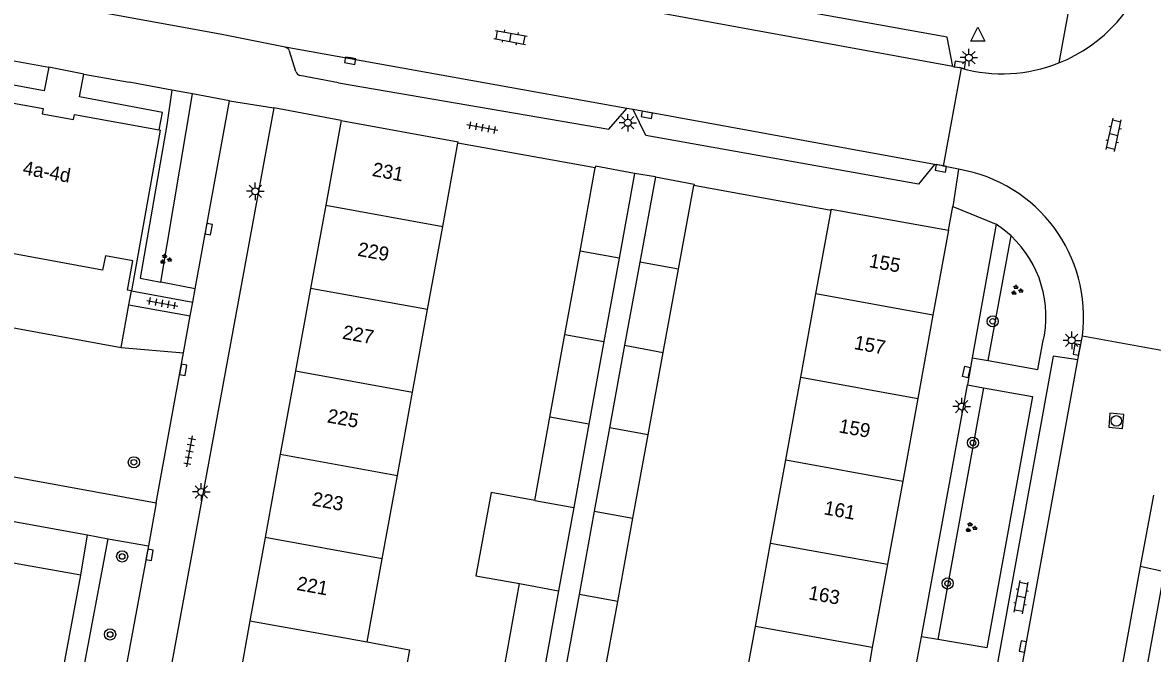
# Model space of a CAD drawing. Extents: x 132999 to 136000, y 398499 to 400501.
# Drawn here: x 133516 to 133596.8, y 400379 to 400424.1 of the extents above; entities that cross this region are included whole.
import ezdxf

# ---------------------------------------------------------------- set-up
doc = ezdxf.new("R2010")
doc.units = 0
for name, color, linetype in [('gg-afsc-erfafscheiding', 7, 'Continuous'), ('gg-afsc-muur', 7, 'Continuous'), ('gg-anno-huisnummerreeks BGT', 7, 'Continuous'), ('gg-bbg-bijgebouw', 7, 'Continuous'), ('gg-bbg-gedigitaliseerde bebouwing', 7, 'Continuous'), ('gg-bbg-gedigitaliseerde bijgebouw', 7, 'Continuous'), ('gg-bbg-hoofdgebouw', 7, 'Continuous'), ('gg-bbg-tussenscheiding', 7, 'Continuous'), ('gg-knt-verharding', 7, 'Continuous'), ('gg-knt-verharding nz', 7, 'Continuous'), ('gt-grn-groengrens', 7, 'Continuous'), ('gt-grn-weggrens', 7, 'Continuous'), ('gt-symb-boom', 7, 'Continuous'), ('gt-symb-groenvak', 7, 'Continuous'), ('gt-symb-klinker verharding', 7, 'Continuous'), ('gt-symb-kolk', 7, 'Continuous'), ('gt-symb-kolk center center', 7, 'Continuous'), ('gt-symb-lichtmast', 7, 'Continuous'), ('gt-symb-rioolschacht', 7, 'Continuous'), ('gt-symb-tegel verharding', 7, 'Continuous'), ('gt-symb-waterafsluiter', 7, 'Continuous')]:
    doc.layers.add(name, color=color, linetype=linetype)

# ---------------------------------------------------------------- blocks, each defined once
blk = doc.blocks.new('gt0-RS')
at = {"layer": 'gt-symb-rioolschacht'}
blk.add_lwpolyline([(-0.5, -0.5), (0.5, -0.5), (0.5, 0.5), (-0.5, 0.5)], close=True, dxfattribs=at)
blk.add_circle((0, 0), 0.375, dxfattribs=at)
blk = doc.blocks.new('gt0-KOLK')
at = {"layer": 'gt-symb-kolk'}
blk.add_lwpolyline([(0, 0), (0.375, 0), (0.375, 0.4), (-0.375, 0.4), (-0.375, 0), (0, 0)], dxfattribs=at)
blk = doc.blocks.new('gt0-LMAST')
at = {"layer": 'gt-symb-lichtmast'}
for p, q in [((-0.182, 0.173), (-0.447, 0.438)), ((-0.005, 0.246), (-0.005, 0.621)), ((0.172, 0.173), (0.437, 0.438)), ((-0.255, -0.004), (-0.63, -0.004)), ((-0.182, -0.181), (-0.447, -0.446)), ((-0.005, -0.254), (-0.005, -0.629)), ((0.437, -0.446), (0.172, -0.181)), ((0.245, -0.004), (0.62, -0.004))]:
    blk.add_line(p, q, dxfattribs=at)
blk.add_circle((-0.005, -0.004), 0.25, dxfattribs=at)
blk = doc.blocks.new('gt0-KL1')
at = {"layer": 'gt-symb-klinker verharding'}
for p, q in [((-1.15, 0.3), (1.15, 0.3)), ((-1, -0.3), (-1, 0.3)), ((-0.5, 0.3), (-0.5, 0.45)), ((0, -0.3), (0, 0.3)), ((0.5, 0.3), (0.5, 0.45)), ((1, -0.3), (1, 0.3)), ((-1.15, -0.3), (1.15, -0.3)), ((-0.5, -0.45), (-0.5, -0.3)), ((0.5, -0.45), (0.5, -0.3))]:
    blk.add_line(p, q, dxfattribs=at)
blk = doc.blocks.new('gt0-WAFSL')
at = {"layer": 'gt-symb-waterafsluiter'}
for p, q in [((-0.5, -0.333), (0, 0.667)), ((0, 0.667), (0.5, -0.333)), ((0.5, -0.333), (-0.5, -0.333))]:
    blk.add_line(p, q, dxfattribs=at)
blk = doc.blocks.new('gt0-TEG1')
at = {"layer": 'gt-symb-tegel verharding'}
for p, q in [((-1.125, 0), (1.125, 0)), ((-0.9, -0.25), (-0.9, 0.25)), ((-0.45, -0.25), (-0.45, 0.25)), ((0, -0.25), (0, 0.25)), ((0.45, -0.25), (0.45, 0.25)), ((0.9, -0.25), (0.9, 0.25))]:
    blk.add_line(p, q, dxfattribs=at)
blk = doc.blocks.new('gt0-KOLKCC')
at = {"layer": 'gt-symb-kolk center center'}
blk.add_lwpolyline([(-0.375, 0.2), (0.375, 0.2), (0.375, -0.2), (-0.375, -0.2)], close=True, dxfattribs=at)
blk = doc.blocks.new('gt0-BOOM')
at = {"layer": 'gt-symb-boom'}
for radius in [0.4, 0.2]:
    blk.add_circle((0, 0), radius, dxfattribs=at)
blk = doc.blocks.new('gt0-GRVAK')
at = {"layer": 'gt-symb-groenvak'}
for p, q in [((-0.11, 0.189), (-0.228, 0.24)), ((-0.182, 0.153), (0.088, 0.153)), ((-0.091, 0.211), (-0.156, 0.322)), ((-0.047, 0.214), (-0.047, 0.393)), ((-0.004, 0.211), (0.061, 0.322)), ((0.015, 0.189), (0.133, 0.24)), ((0.262, -0.052), (0.197, 0.059)), ((0.305, -0.049), (0.305, 0.13)), ((0.349, -0.052), (0.414, 0.059)), ((-0.245, -0.228), (-0.363, -0.177)), ((-0.318, -0.264), (-0.047, -0.264)), ((-0.226, -0.206), (-0.291, -0.095)), ((-0.183, -0.203), (-0.183, -0.024)), ((-0.139, -0.206), (-0.074, -0.095)), ((-0.12, -0.228), (-0.002, -0.177)), ((0.243, -0.074), (0.125, -0.023)), ((0.17, -0.11), (0.441, -0.11)), ((0.368, -0.074), (0.486, -0.023))]:
    blk.add_line(p, q, dxfattribs=at)

msp = doc.modelspace()

# ---------------------------------------------------------------- linework, layer by layer
at = {"layer": 'gg-afsc-erfafscheiding'}
for p, q in [((133494.37, 400406.076), (133523.04, 400400.846)), ((133523.592, 400403.896), (133523.77, 400404.88)), ((133523.04, 400400.846), (133523.592, 400403.896))]:
    msp.add_line(p, q, dxfattribs=at)
at = {"layer": 'gg-afsc-muur'}
for p, q in [((133556.932, 400413.691), (133547.112, 400415.441)), ((133573.782, 400410.631), (133563.972, 400412.411))]:
    msp.add_line(p, q, dxfattribs=at)
at = {"layer": 'gg-bbg-bijgebouw'}
for p, q in [((133559.74, 400413.28), (133558.635, 400407.213)), ((133561.23, 400413.03), (133560.116, 400406.945)), ((133561.23, 400413.03), (133563.99, 400412.51)), ((133562.881, 400406.443), (133563.972, 400412.411)), ((133563.99, 400412.51), (133563.972, 400412.411)), ((133558.635, 400407.213), (133557.551, 400401.261)), ((133560.116, 400406.945), (133559.027, 400400.994)), ((133561.793, 400400.492), (133562.881, 400406.443)), ((133557.551, 400401.261), (133556.476, 400395.358)), ((133559.027, 400400.994), (133557.946, 400395.091)), ((133560.714, 400394.59), (133561.793, 400400.492)), ((133556.476, 400395.358), (133555.392, 400389.405)), ((133557.946, 400395.091), (133556.857, 400389.139)), ((133559.625, 400388.638), (133560.714, 400394.59)), ((133555.392, 400389.405), (133554.307, 400383.453)), ((133556.857, 400389.139), (133555.768, 400383.189)), ((133558.537, 400382.686), (133559.625, 400388.638)), ((133554.307, 400383.453), (133553.223, 400377.502)), ((133555.768, 400383.189), (133554.678, 400377.238)), ((133557.449, 400376.735), (133558.537, 400382.686))]:
    msp.add_line(p, q, dxfattribs=at)
msp.add_lwpolyline([(133559.74, 400413.28), (133556.95, 400413.79), (133556.932, 400413.691)], dxfattribs=at)
at = {"layer": 'gg-bbg-gedigitaliseerde bebouwing'}
for p, q in [((133546.029, 400409.498), (133547.112, 400415.441)), ((133572.697, 400404.664), (133573.782, 400410.631)), ((133544.944, 400403.547), (133546.029, 400409.498)), ((133571.615, 400398.711), (133572.697, 400404.664)), ((133543.868, 400397.643), (133544.944, 400403.547)), ((133570.542, 400392.808), (133571.615, 400398.711)), ((133542.783, 400391.691), (133543.868, 400397.643)), ((133569.459, 400386.855), (133570.542, 400392.808)), ((133541.698, 400385.739), (133542.783, 400391.691)), ((133568.377, 400380.903), (133569.459, 400386.855)), ((133540.613, 400379.788), (133541.698, 400385.739)), ((133567.295, 400374.95), (133568.377, 400380.903))]:
    msp.add_line(p, q, dxfattribs=at)
msp.add_lwpolyline([(133540.613, 400379.788), (133543.657, 400379.233), (133542.581, 400373.33)], dxfattribs=at)
at = {"layer": 'gg-bbg-gedigitaliseerde bijgebouw'}
for p, q in [((133555.846, 400407.719), (133556.932, 400413.691)), ((133554.763, 400401.767), (133555.846, 400407.719)), ((133553.689, 400395.864), (133554.763, 400401.767)), ((133552.606, 400389.91), (133553.689, 400395.864)), ((133550.441, 400378.006), (133551.524, 400383.959))]:
    msp.add_line(p, q, dxfattribs=at)
msp.add_lwpolyline([(133552.606, 400389.91), (133549.489, 400390.476), (133548.403, 400384.524), (133551.524, 400383.959)], dxfattribs=at)
at = {"layer": 'gg-bbg-hoofdgebouw'}
for p, q in [((133538.77, 400417.07), (133537.665, 400411.014)), ((133538.77, 400417.07), (133547.13, 400415.54)), ((133547.112, 400415.441), (133547.13, 400415.54)), ((133537.665, 400411.014), (133536.579, 400405.064)), ((133582.18, 400409.23), (133581.071, 400403.146)), ((133536.579, 400405.064), (133535.502, 400399.16)), ((133581.071, 400403.146), (133579.984, 400397.193)), ((133535.502, 400399.16), (133534.415, 400393.208)), ((133579.984, 400397.193), (133578.908, 400391.291)), ((133534.415, 400393.208), (133533.33, 400387.257)), ((133578.908, 400391.291), (133577.823, 400385.339)), ((133533.33, 400387.257), (133532.243, 400381.306)), ((133577.823, 400385.339), (133576.736, 400379.387)), ((133517.99, 400373.04), (133520.15, 400384.56)), ((133532.243, 400381.306), (133531.166, 400375.402)), ((133576.736, 400379.387), (133575.651, 400373.436))]:
    msp.add_line(p, q, dxfattribs=at)
for points in [[(133511.355, 400419.014), (133517.45, 400417.91), (133517.38, 400417.53), (133519.63, 400417.13), (133519.69, 400417.5), (133525.744, 400416.394)], [(133525.744, 400416.394), (133525.82, 400416.38), (133523.77, 400404.88)], [(133573.782, 400410.631), (133573.8, 400410.73), (133582.18, 400409.23)], [(133523.77, 400404.88), (133523.49, 400404.93), (133523.88, 400407.03), (133521.91, 400407.4), (133521.71, 400406.36), (133511.71, 400408.21), (133511.9, 400409.22), (133509.9, 400409.59), (133509.55, 400407.47), (133509.34, 400407.5), (133509.69, 400409.6), (133509.617, 400409.612)], [(133520.15, 400384.56), (133513.96, 400385.67), (133513.89, 400385.28), (133511.62, 400385.68), (133511.69, 400386.06), (133505.411, 400387.193)]]:
    msp.add_lwpolyline(points, dxfattribs=at)
at = {"layer": 'gg-bbg-tussenscheiding'}
for p, q in [((133537.665, 400411.014), (133546.029, 400409.498)), ((133558.635, 400407.213), (133555.846, 400407.719)), ((133562.881, 400406.443), (133560.116, 400406.945)), ((133544.944, 400403.547), (133536.579, 400405.064)), ((133581.071, 400403.146), (133572.697, 400404.664)), ((133554.763, 400401.767), (133557.551, 400401.261)), ((133559.027, 400400.994), (133561.793, 400400.492)), ((133535.502, 400399.16), (133543.868, 400397.643)), ((133571.615, 400398.711), (133579.984, 400397.193)), ((133556.476, 400395.358), (133553.689, 400395.864)), ((133560.714, 400394.59), (133557.946, 400395.091)), ((133534.415, 400393.208), (133542.783, 400391.691)), ((133570.542, 400392.808), (133578.908, 400391.291)), ((133552.606, 400389.91), (133555.392, 400389.405)), ((133556.857, 400389.139), (133559.625, 400388.638)), ((133541.698, 400385.739), (133533.33, 400387.257)), ((133569.459, 400386.855), (133577.823, 400385.339)), ((133551.524, 400383.959), (133554.307, 400383.453)), ((133558.537, 400382.686), (133555.768, 400383.189)), ((133532.243, 400381.306), (133540.613, 400379.788)), ((133576.736, 400379.387), (133568.377, 400380.903))]:
    msp.add_line(p, q, dxfattribs=at)
at = {"layer": 'gg-knt-verharding'}
for p, q in [((133530.112, 400423.235), (133521.588, 400424.789)), ((133506.173, 400423.005), (133517.863, 400420.879)), ((133534.75, 400422.308), (133530.112, 400423.235)), ((133582.495, 400420.93), (133582.081, 400423.01)), ((133535.526, 400420.566), (133535.071, 400422.031)), ((133582.495, 400420.93), (133582.957, 400420.844)), ((133520.371, 400420.378), (133523.605, 400419.807)), ((133538.571, 400419.753), (133535.821, 400420.283)), ((133581.831, 400413.81), (133583.103, 400420.801)), ((133583.103, 400420.801), (133582.957, 400420.844)), ((133526.666, 400419.241), (133523.605, 400419.807)), ((133528.141, 400418.968), (133526.666, 400419.241)), ((133530.78, 400418.48), (133528.141, 400418.968)), ((133533.95, 400417.98), (133524.735, 400367.839)), ((133528.321, 400405.02), (133530.78, 400418.48)), ((133538.77, 400417.07), (133533.95, 400417.98)), ((133559.636, 400417.85), (133559.181, 400417.933)), ((133581.68, 400413.843), (133581.187, 400413.92)), ((133581.831, 400413.81), (133581.68, 400413.843)), ((133582.907, 400413.576), (133581.831, 400413.81)), ((133585.593, 400409.642), (133583.873, 400400.108)), ((133523.77, 400404.88), (133528.151, 400404.087)), ((133528.151, 400404.087), (133528.321, 400405.02)), ((133527.971, 400403.103), (133528.151, 400404.087)), ((133523.592, 400403.896), (133527.971, 400403.103)), ((133527.488, 400400.462), (133527.971, 400403.103)), ((133591.416, 400399.945), (133591.753, 400401.669)), ((133591.753, 400401.669), (133598.73, 400400.404)), ((133525.53, 400389.74), (133527.488, 400400.462)), ((133582.196, 400349.04), (133591.416, 400399.945)), ((133583.873, 400400.108), (133585.027, 400399.9)), ((133580.246, 400380.157), (133583.528, 400398.169)), ((133583.528, 400398.169), (133584.683, 400397.962)), ((133492.5, 400395.75), (133525.53, 400389.74)), ((133491.93, 400392.64), (133520.627, 400387.439)), ((133596.843, 400390.28), (133595.892, 400385.186)), ((133520.627, 400387.439), (133522.102, 400387.172)), ((133522.102, 400387.172), (133524.98, 400386.65)), ((133524.98, 400386.65), (133521.63, 400368.41)), ((133595.892, 400385.186), (133585.744, 400329.353)), ((133581.409, 400379.959), (133580.246, 400380.157))]:
    msp.add_line(p, q, dxfattribs=at)
for points in [[(133582.081, 400423.01), (133540.557, 400430.513), (133539.212, 400428.827)], [(133517.863, 400420.879), (133517.539, 400419.194), (133505.87, 400421.32), (133506.173, 400423.005)], [(133525.744, 400416.394), (133525.99, 400417.642), (133520.066, 400418.75), (133520.371, 400420.378)], [(133538.571, 400419.753), (133557.891, 400416.446), (133559.181, 400417.933)], [(133581.187, 400413.92), (133580.034, 400412.513), (133560.535, 400415.99), (133559.636, 400417.85)], [(133586.649, 400408.812), (133586.137, 400409.251), (133585.593, 400409.642)], [(133585.027, 400399.9), (133588.559, 400399.262), (133588.927, 400401.21)], [(133591.416, 400399.945), (133589.668, 400400.229), (133580.442, 400349.413), (133582.196, 400349.04)], [(133584.683, 400397.962), (133588.196, 400397.332), (133584.928, 400379.359), (133581.409, 400379.959)], [(133594.663, 400368.647), (133597.618, 400384.812), (133595.892, 400385.186)]]:
    msp.add_lwpolyline(points, dxfattribs=at)
for centre, radius, start, end in [((133586.02, 400431.387), 10.98, 291.58301, 345.20275), ((133534.63, 400421.845), 0.479, 22.91128, 75.50504), ((133586.019, 400431.39), 10.984, 254.60537, 291.58275), ((133535.936, 400420.698), 0.431, 197.86057, 254.51815), ((133581.144, 400403.027), 10.695, 352.70529, 80.51382), ((133581.273, 400403.059), 7.874, 346.42161, 46.94092)]:
    msp.add_arc(centre, radius, start, end, dxfattribs=at)
at = {"layer": 'gg-knt-verharding nz'}
for p, q in [((133582.495, 400420.93), (133539.212, 400428.827)), ((133559.181, 400417.933), (133534.75, 400422.308)), ((133581.187, 400413.92), (133559.636, 400417.85))]:
    msp.add_line(p, q, dxfattribs=at)
at = {"layer": 'gt-grn-groengrens'}
for p, q in [((133525.868, 400405.503), (133528.141, 400418.968)), ((133585.027, 400399.9), (133586.649, 400408.812)), ((133528.321, 400405.02), (133525.868, 400405.503)), ((133523.04, 400400.846), (133527.488, 400400.462)), ((133584.683, 400397.962), (133581.409, 400379.959)), ((133518.665, 400368.942), (133522.102, 400387.172)), ((133520.15, 400384.56), (133520.627, 400387.439))]:
    msp.add_line(p, q, dxfattribs=at)
msp.add_lwpolyline([(133526.666, 400419.241), (133526.305, 400416.743), (133524.397, 400405.792), (133525.868, 400405.503)], dxfattribs=at)
at = {"layer": 'gt-grn-weggrens'}
for p, q in [((133591.98, 400431.71), (133590.059, 400421.177)), ((133520.371, 400420.378), (133517.863, 400420.879)), ((133530.78, 400418.48), (133533.95, 400417.98)), ((133561.23, 400413.03), (133559.74, 400413.28)), ((133582.907, 400413.576), (133582.486, 400410.906)), ((133582.18, 400409.23), (133582.486, 400410.906)), ((133582.486, 400410.906), (133585.593, 400409.642)), ((133583.873, 400400.108), (133583.528, 400398.169)), ((133525.53, 400389.74), (133524.98, 400386.65)), ((133579.892, 400378.252), (133580.246, 400380.157))]:
    msp.add_line(p, q, dxfattribs=at)

# ---------------------------------------------------------------- block references
at = {"layer": 'gt-symb-boom'}
for p in [(133585.341, 400402.707), (133583.932, 400394.025), (133523.946, 400392.633), (133523.109, 400385.901), (133582.119, 400383.971), (133522.25, 400380.324)]:
    msp.add_blockref('gt0-BOOM', p, dxfattribs=at)
at = {"layer": 'gt-symb-groenvak'}
for p in [(133526.201, 400407.144), (133587.056, 400404.93), (133583.777, 400387.971)]:
    msp.add_blockref('gt0-GRVAK', p, dxfattribs=at)
at = {"layer": 'gt-symb-klinker verharding'}
for p, rotation in [((133550.873, 400423.005), -10.366322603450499), ((133593.997, 400416.042), 77.64517308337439), ((133587.378, 400382.997), 79.51061018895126)]:
    msp.add_blockref('gt0-KL1', p, dxfattribs=dict(at, rotation=rotation))
at = {"layer": 'gt-symb-kolk'}
for p, rotation in [((133539.447, 400421.533), 169.74640197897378), ((133582.96, 400420.843), -8.859429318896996), ((133560.647, 400417.665), 169.5773454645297), ((133581.679, 400413.84), 169.63367739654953), ((133529.1, 400409.333), -100.42265453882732), ((133591.541, 400400.658), 80.09492079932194), ((133527.282, 400399.28), -100.42265453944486), ((133524.872, 400386.06), -100.42265453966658), ((133587.697, 400379.428), 79.74640197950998)]:
    msp.add_blockref('gt0-KOLK', p, dxfattribs=dict(at, rotation=rotation))
at = {"layer": 'gt-symb-kolk center center', "rotation": 76.40843956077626}
msp.add_blockref('gt0-KOLKCC', (133583.454, 400399.086), dxfattribs=at)
at = {"layer": 'gt-symb-lichtmast'}
for p in [(133583.64, 400421.566), (133559.261, 400416.902), (133532.632, 400412.006), (133590.998, 400401.353), (133583.132, 400396.623), (133528.769, 400390.518)]:
    msp.add_blockref('gt0-LMAST', p, dxfattribs=at)
at = {"layer": 'gt-symb-rioolschacht', "rotation": 84.72259391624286}
msp.add_blockref('gt0-RS', (133594.176, 400395.592), dxfattribs=at)
at = {"layer": 'gt-symb-tegel verharding'}
for p, rotation in [((133548.847, 400416.553), 169.63367739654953), ((133525.978, 400404), -10.25359802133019), ((133527.932, 400393.407), 79.5773454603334)]:
    msp.add_blockref('gt0-TEG1', p, dxfattribs=dict(at, rotation=rotation))
at = {"layer": 'gt-symb-waterafsluiter'}
msp.add_blockref('gt0-WAFSL', (133584.287, 400423.067), dxfattribs=at)

# ---------------------------------------------------------------- texts
at = {"layer": 'gg-anno-huisnummerreeks BGT'}
for s, rotation, p in [('4a-4d', 349.9, (133515.954, 400413.214)), ('231', 349.6, (133540.929, 400413.108)), ('229', 349.6, (133539.887, 400407.403)), ('155', 349.7, (133576.448, 400406.589)), ('227', 349.7, (133538.805, 400401.467)), ('157', 349.6, (133575.38, 400400.734)), ('225', 349.6, (133537.714, 400395.492)), ('159', 349.7, (133574.293, 400394.774)), ('223', 349.7, (133536.631, 400389.554)), ('161', 349.7, (133573.225, 400388.918)), ('221', 349.6, (133535.528, 400383.513)), ('163', 349.6, (133572.118, 400382.853))]:
    msp.add_text(s, height=1, rotation=rotation, dxfattribs=at).set_placement(p)

doc.saveas('drawing.dxf')
